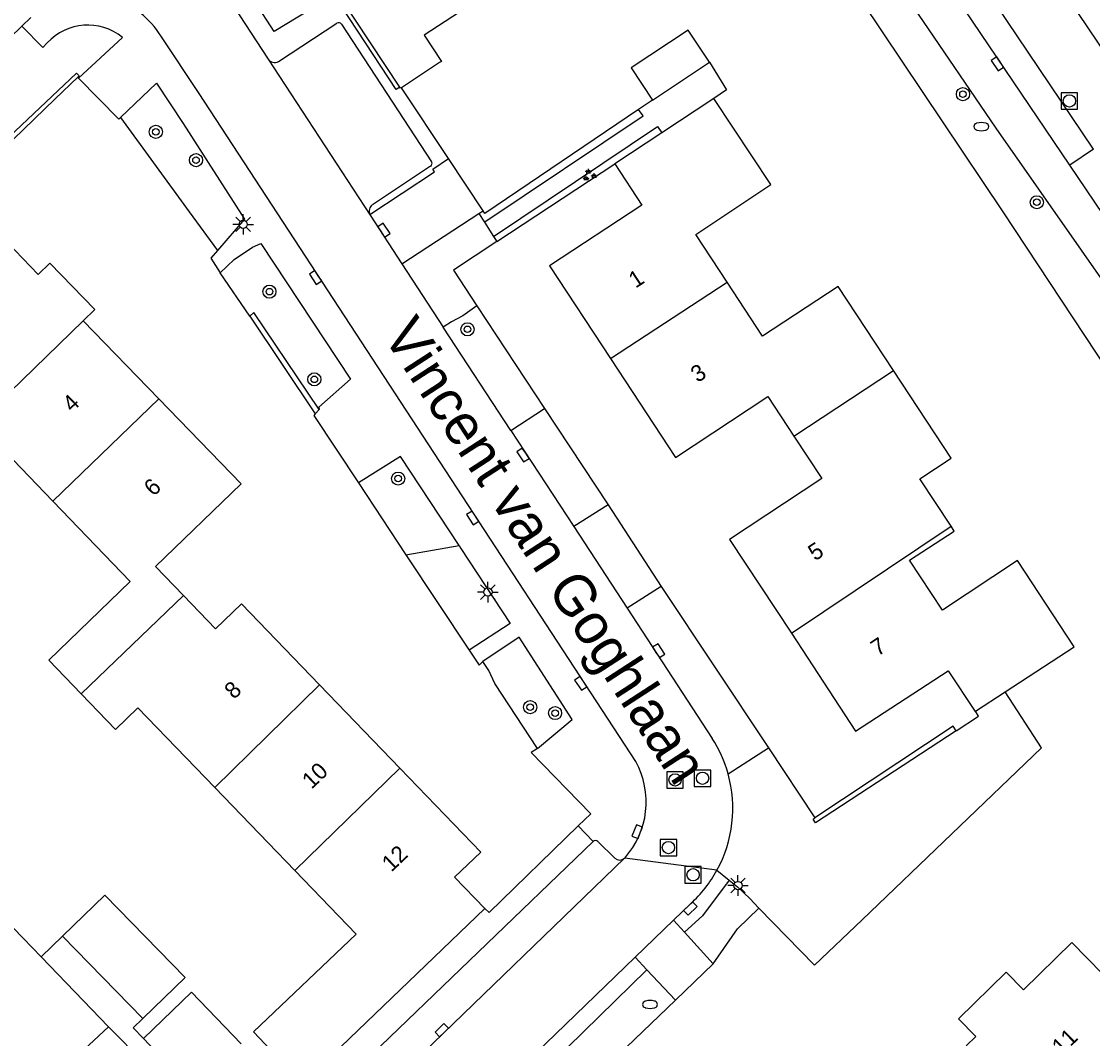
# Model space of a CAD drawing. Extents: x 136000 to 138005, y 398500 to 400500.
# Drawn here: x 137820.8 to 137886.1, y 399263.7 to 399325.7 of the extents above; entities that cross this region are included whole.
import ezdxf

# ---------------------------------------------------------------- set-up
doc = ezdxf.new("R2010")
doc.units = 0
for name, color, linetype in [('gg-afsc-erfafscheiding', 7, 'Continuous'), ('gg-anno-huisnummerreeks BGT', 7, 'Continuous'), ('gg-anno-openbare ruimte label', 7, 'Continuous'), ('gg-bbg-bijgebouw', 7, 'Continuous'), ('gg-bbg-gedigitaliseerde bebouwing', 7, 'Continuous'), ('gg-bbg-gedigitaliseerde bijgebouw', 7, 'Continuous'), ('gg-bbg-hoofdgebouw', 7, 'Continuous'), ('gg-bbg-tussenscheiding', 7, 'Continuous'), ('gg-knt-verharding', 7, 'Continuous'), ('gg-knt-verharding nz', 7, 'Continuous'), ('gt-grn-groengrens', 7, 'Continuous'), ('gt-grn-vlakafsluiter', 7, 'Continuous'), ('gt-grn-weggrens', 7, 'Continuous'), ('gt-symb-boom', 7, 'Continuous'), ('gt-symb-brandkraan', 7, 'Continuous'), ('gt-symb-groenvak', 7, 'Continuous'), ('gt-symb-kolk', 7, 'Continuous'), ('gt-symb-lichtmast', 7, 'Continuous'), ('gt-symb-rioolschacht', 7, 'Continuous')]:
    doc.layers.add(name, color=color, linetype=linetype)

# ---------------------------------------------------------------- blocks, each defined once
blk = doc.blocks.new('gt0-BR')
at = {"layer": 'gt-symb-brandkraan'}
for centre, radius, start, end in [((-0.244, 0), 0.206, 107.56694, 252.43307), ((0.599, -2.664), 3, 106.89205, 107.56694), ((0, -0.691), 0.938, 73.10799, 106.89205), ((-0.599, -2.664), 3, 72.43309, 73.10799), ((0.244, 0), 0.206, 287.56695, 72.43309), ((0.599, 2.664), 3, 252.43307, 253.10797), ((0, 0.691), 0.938, 253.10797, 286.89206), ((-0.599, 2.664), 3, 286.89206, 287.56695)]:
    blk.add_arc(centre, radius, start, end, dxfattribs=at)
blk = doc.blocks.new('gt0-RS')
at = {"layer": 'gt-symb-rioolschacht'}
blk.add_lwpolyline([(-0.5, -0.5), (0.5, -0.5), (0.5, 0.5), (-0.5, 0.5)], close=True, dxfattribs=at)
blk.add_circle((0, 0), 0.375, dxfattribs=at)
blk = doc.blocks.new('gt0-KOLK')
at = {"layer": 'gt-symb-kolk'}
blk.add_lwpolyline([(0, 0), (0.375, 0), (0.375, 0.4), (-0.375, 0.4), (-0.375, 0), (0, 0)], dxfattribs=at)
blk = doc.blocks.new('gt0-LMAST')
at = {"layer": 'gt-symb-lichtmast'}
for p, q in [((-0.182, 0.173), (-0.447, 0.438)), ((-0.005, 0.246), (-0.005, 0.621)), ((0.172, 0.173), (0.437, 0.438)), ((-0.255, -0.004), (-0.63, -0.004)), ((-0.182, -0.181), (-0.447, -0.446)), ((-0.005, -0.254), (-0.005, -0.629)), ((0.437, -0.446), (0.172, -0.181)), ((0.245, -0.004), (0.62, -0.004))]:
    blk.add_line(p, q, dxfattribs=at)
blk.add_circle((-0.005, -0.004), 0.25, dxfattribs=at)
blk = doc.blocks.new('gt0-BOOM')
at = {"layer": 'gt-symb-boom'}
for radius in [0.4, 0.2]:
    blk.add_circle((0, 0), radius, dxfattribs=at)
blk = doc.blocks.new('gt0-GRVAK')
at = {"layer": 'gt-symb-groenvak'}
for p, q in [((-0.11, 0.189), (-0.228, 0.24)), ((-0.182, 0.153), (0.088, 0.153)), ((-0.091, 0.211), (-0.156, 0.322)), ((-0.047, 0.214), (-0.047, 0.393)), ((-0.004, 0.211), (0.061, 0.322)), ((0.015, 0.189), (0.133, 0.24)), ((0.262, -0.052), (0.197, 0.059)), ((0.305, -0.049), (0.305, 0.13)), ((0.349, -0.052), (0.414, 0.059)), ((-0.245, -0.228), (-0.363, -0.177)), ((-0.318, -0.264), (-0.047, -0.264)), ((-0.226, -0.206), (-0.291, -0.095)), ((-0.183, -0.203), (-0.183, -0.024)), ((-0.139, -0.206), (-0.074, -0.095)), ((-0.12, -0.228), (-0.002, -0.177)), ((0.243, -0.074), (0.125, -0.023)), ((0.17, -0.11), (0.441, -0.11)), ((0.368, -0.074), (0.486, -0.023))]:
    blk.add_line(p, q, dxfattribs=at)

msp = doc.modelspace()

# ---------------------------------------------------------------- linework, layer by layer
at = {"layer": 'gg-afsc-erfafscheiding'}
for p, q in [((137846.813, 399317.355), (137843.952, 399321.665)), ((137859.243, 399320.916), (137858.403, 399320.346)), ((137858.403, 399320.346), (137849.042, 399313.996)), ((137848.925, 399314.173), (137846.813, 399317.355)), ((137849.773, 399312.291), (137856.95, 399317.03)), ((137849.042, 399313.996), (137848.925, 399314.173)), ((137823.308, 399269.978), (137822.004, 399268.722)), ((137826.103, 399264.465), (137833.592, 399256.898))]:
    msp.add_line(p, q, dxfattribs=at)
for points in [[(137894.13, 399293.65), (137880.61, 399314.109), (137865.92, 399336.06)], [(137862.734, 399323.217), (137863.765, 399321.542), (137862.98, 399321)], [(137828.232, 399263.742), (137827.611, 399264.387), (137828.2, 399264.954)]]:
    msp.add_lwpolyline(points, dxfattribs=at)
at = {"layer": 'gg-bbg-bijgebouw'}
for p, q in [((137859.243, 399320.916), (137862.734, 399323.217)), ((137831.172, 399266.559), (137828.232, 399263.742)), ((137828.232, 399263.742), (137834.232, 399257.512))]:
    msp.add_line(p, q, dxfattribs=at)
at = {"layer": 'gg-bbg-gedigitaliseerde bebouwing'}
for p, q in [((137818.129, 399301.234), (137822.717, 399296.472)), ((137832.579, 399279.041), (137837.462, 399273.974)), ((137837.462, 399273.974), (137841.189, 399270.106)), ((137820.913, 399269.854), (137822.004, 399268.722)), ((137834.94, 399264.142), (137841.189, 399270.106)), ((137822.004, 399268.722), (137826.103, 399264.465)), ((137837.928, 399261.011), (137834.94, 399264.142))]:
    msp.add_line(p, q, dxfattribs=at)
for points in [[(137850.981, 399328.559), (137845.341, 399324.865), (137846.386, 399323.27), (137846.28, 399323.2)], [(137822.717, 399296.472), (137827.43, 399291.581), (137822.46, 399286.791), (137824.435, 399284.742)], [(137824.435, 399284.742), (137826.524, 399282.574), (137827.898, 399283.898), (137832.579, 399279.041)], [(137819.892, 399263.684), (137816.314, 399267.398), (137817.715, 399268.748), (137813.145, 399273.493), (137815.328, 399275.595), (137820.913, 399269.854)]]:
    msp.add_lwpolyline(points, dxfattribs=at)
at = {"layer": 'gg-bbg-gedigitaliseerde bijgebouw'}
for p, q in [((137828.2, 399264.954), (137823.308, 399269.978)), ((137834.181, 399263.418), (137831.172, 399266.559))]:
    msp.add_line(p, q, dxfattribs=at)
for points in [[(137862.734, 399323.217), (137861.43, 399325.165), (137857.952, 399322.877), (137859.243, 399320.916)], [(137823.308, 399269.978), (137825.884, 399272.486), (137830.775, 399267.463), (137828.2, 399264.954)]]:
    msp.add_lwpolyline(points, dxfattribs=at)
at = {"layer": 'gg-bbg-hoofdgebouw'}
for p, q in [((137843.848, 399321.709), (137840.113, 399327.37)), ((137846.28, 399323.2), (137843.952, 399321.665)), ((137862.98, 399321), (137859.818, 399318.918)), ((137859.818, 399318.918), (137856.95, 399317.03)), ((137824.562, 399307.466), (137829.167, 399302.713)), ((137838.967, 399285.283), (137843.861, 399280.205)), ((137878.937, 399283.678), (137880.748, 399284.862)), ((137849.034, 399271.674), (137837.928, 399261.011))]:
    msp.add_line(p, q, dxfattribs=at)
for points in [[(137843.952, 399321.665), (137843.9, 399321.63), (137843.848, 399321.709)], [(137863.803, 399309.813), (137861.89, 399312.73), (137866.46, 399315.77), (137862.98, 399321)], [(137856.95, 399317.03), (137858.6, 399314.52), (137852.98, 399310.82), (137856.697, 399305.167)], [(137817.87, 399311.2), (137819.46, 399312.73), (137821.819, 399310.295)], [(137821.819, 399310.295), (137822.53, 399310.984), (137825.273, 399308.155), (137824.562, 399307.466)], [(137873.929, 399304.434), (137870.56, 399309.56), (137865.95, 399306.54), (137863.803, 399309.813)], [(137856.697, 399305.167), (137860.66, 399299.14), (137866.28, 399302.85), (137867.868, 399300.441)], [(137877.44, 399294.948), (137875.54, 399297.84), (137877.44, 399299.09), (137873.929, 399304.434)], [(137829.167, 399302.713), (137834.18, 399297.54), (137828.97, 399292.49), (137830.676, 399290.728)], [(137867.868, 399300.441), (137869.57, 399297.86), (137863.95, 399294.15), (137867.712, 399288.429)], [(137880.748, 399284.862), (137884.95, 399287.61), (137881.5, 399292.86), (137876.93, 399289.83), (137874.92, 399292.88), (137877.63, 399294.66), (137877.44, 399294.948)], [(137830.676, 399290.728), (137832.63, 399288.71), (137834.2, 399290.23), (137838.967, 399285.283)], [(137867.712, 399288.429), (137871.63, 399282.47), (137877.26, 399286.15), (137878.91, 399283.66), (137878.937, 399283.678)], [(137843.861, 399280.205), (137848.79, 399275.09), (137847.19, 399273.57), (137849.034, 399271.674)], [(137884.8, 399269.6), (137881.85, 399266.71), (137880.8, 399267.781), (137877.906, 399264.945), (137878.956, 399263.874), (137878.37, 399263.3), (137880.473, 399261.16), (137878.047, 399258.777), (137882.946, 399253.791)], [(137884.8, 399269.6), (137890.4, 399263.87), (137883.99, 399257.58)], [(137829.06, 399256.71), (137823.739, 399262.235), (137826.103, 399264.465)]]:
    msp.add_lwpolyline(points, dxfattribs=at)
at = {"layer": 'gg-bbg-tussenscheiding'}
for p, q in [((137856.697, 399305.167), (137863.803, 399309.813)), ((137824.562, 399307.466), (137818.129, 399301.234)), ((137867.868, 399300.441), (137873.929, 399304.434)), ((137822.717, 399296.472), (137829.167, 399302.713)), ((137867.712, 399288.429), (137877.44, 399294.948)), ((137824.435, 399284.742), (137830.676, 399290.728)), ((137832.579, 399279.041), (137838.967, 399285.283)), ((137837.462, 399273.974), (137843.861, 399280.205))]:
    msp.add_line(p, q, dxfattribs=at)
at = {"layer": 'gg-knt-verharding'}
for p, q in [((137884.676, 399316.95), (137863.391, 399348.483)), ((137831.335, 399330.302), (137835.831, 399323.403)), ((137820.824, 399325.419), (137821.37, 399325.945)), ((137813.62, 399318.471), (137820.824, 399325.419)), ((137836.455, 399323.261), (137840.025, 399325.602)), ((137840.307, 399325.533), (137845.792, 399317.153)), ((137826.958, 399324.733), (137824.281, 399322.257)), ((137824.228, 399322.311), (137824.281, 399322.257)), ((137826.84, 399319.847), (137831.03, 399314.112)), ((137845.724, 399316.878), (137842.181, 399314.532)), ((137842.03, 399313.95), (137842.053, 399313.908)), ((137843.987, 399310.94), (137848.675, 399314.01)), ((137848.675, 399314.01), (137848.925, 399314.173)), ((137848.675, 399314.01), (137849.016, 399313.476)), ((137842.053, 399313.908), (137843.987, 399310.94)), ((137849.016, 399313.476), (137849.569, 399312.61)), ((137849.569, 399312.61), (137849.773, 399312.291)), ((137832.746, 399311.759), (137832.332, 399311.279)), ((137843.987, 399310.94), (137846.504, 399307.076)), ((137838.944, 399302.072), (137834.955, 399307.983)), ((137850.622, 399300.78), (137846.504, 399307.076)), ((137838.944, 399302.072), (137838.704, 399301.8)), ((137850.622, 399300.78), (137854.451, 399294.926)), ((137841.337, 399297.588), (137844.224, 399293.2)), ((137856.554, 399296.248), (137854.451, 399294.926)), ((137856.554, 399296.248), (137859.773, 399291.281)), ((137854.451, 399294.926), (137857.703, 399289.954)), ((137859.773, 399291.281), (137857.703, 399289.954)), ((137857.703, 399289.954), (137862.892, 399282.02)), ((137848.913, 399286.72), (137848.69, 399286.479)), ((137863.857, 399279.872), (137866.314, 399281.454)), ((137855.641, 399275.752), (137839.016, 399259.763)), ((137856.963, 399274.734), (137855.921, 399275.754)), ((137857.543, 399274.724), (137857.56, 399274.741)), ((137863.178, 399273.991), (137863.93, 399273.383)), ((137861.581, 399271.962), (137860.533, 399270.951)), ((137860.533, 399270.951), (137858.197, 399268.697)), ((137861.205, 399270.216), (137860.533, 399270.951)), ((137862.956, 399268.302), (137861.205, 399270.216)), ((137858.197, 399268.697), (137848.145, 399258.998)), ((137858.908, 399267.935), (137858.197, 399268.697)), ((137862.956, 399268.302), (137860.646, 399266.071)), ((137860.646, 399266.071), (137858.908, 399267.935))]:
    msp.add_line(p, q, dxfattribs=at)
for points in [[(137889.332, 399320.067), (137856.477, 399368.818), (137852.265, 399375.233), (137850.168, 399378.522)], [(137886.131, 399317.925), (137854.395, 399365.038), (137849.254, 399372.874), (137847.011, 399376.421)], [(137843.848, 399321.709), (137843.625, 399321.563), (137839.848, 399327.329), (137836.209, 399325.089), (137835.036, 399326.887), (137835.122, 399326.926), (137833.26, 399329.785), (137833.418, 399329.909), (137832.701, 399331.04), (137832.862, 399331.129)], [(137820.824, 399325.419), (137822.098, 399324.12), (137822.374, 399324.395)], [(137858.228, 399280.625), (137831.629, 399321.324), (137829.286, 399324.828)], [(137824.228, 399322.311), (137822.855, 399320.981), (137817.07, 399315.406), (137814.416, 399312.857)], [(137824.281, 399322.257), (137826.738, 399319.749), (137826.84, 399319.847)], [(137826.84, 399319.847), (137829.039, 399321.948), (137830.657, 399319.486), (137834.389, 399313.668), (137832.746, 399311.759)], [(137849.016, 399313.476), (137849.032, 399313.487), (137858.673, 399319.949), (137858.403, 399320.346)], [(137849.569, 399312.61), (137859.558, 399319.314), (137859.818, 399318.918)], [(137842.03, 399313.95), (137845.965, 399316.547), (137845.861, 399316.695), (137846.813, 399317.355)], [(137906.181, 399284.953), (137890.22, 399308.737), (137884.676, 399316.95)], [(137832.918, 399310.391), (137833.766, 399311.205), (137834.88, 399311.946), (137835.388, 399312.182), (137840.841, 399303.917), (137838.919, 399302.205), (137838.944, 399302.072)], [(137849.773, 399312.291), (137847.136, 399310.544), (137848.558, 399308.374)], [(137848.558, 399308.374), (137847.686, 399307.765), (137847, 399307.398), (137846.504, 399307.076)], [(137838.704, 399301.8), (137838.611, 399301.695), (137841.337, 399297.588)], [(137847.466, 399293.772), (137843.889, 399299.209), (137841.337, 399297.588)], [(137847.466, 399293.772), (137847.582, 399293.596), (137850.575, 399289.017), (137848.086, 399287.395)], [(137852.245, 399281.415), (137854.358, 399283.183), (137851.134, 399288.189), (137848.913, 399286.72)], [(137865.736, 399271.692), (137869.115, 399268.216), (137872.017, 399270.98), (137882.959, 399281.451), (137880.748, 399284.862)], [(137877.752, 399282.497), (137879.124, 399283.391), (137878.937, 399283.678)], [(137877.752, 399282.497), (137877.572, 399282.768), (137869.149, 399277.181)], [(137877.752, 399282.497), (137869.178, 399276.888), (137869.04, 399277.109), (137869.149, 399277.181)], [(137852.245, 399281.415), (137851.865, 399281.169), (137855.49, 399277.44), (137854.724, 399276.695)], [(137854.724, 399276.695), (137849.29, 399271.411), (137849.034, 399271.674)], [(137863.93, 399273.383), (137864.433, 399272.975), (137865.177, 399272.266), (137865.736, 399271.692)]]:
    msp.add_lwpolyline(points, dxfattribs=at)
for centre, radius, start, end in [((137824.397, 399321.745), 5.78, 32.23895, 50.66301), ((137824.845, 399322.137), 3.347, 50.85543, 137.57868), ((137840.128, 399325.412), 0.216, 34.03998, 118.46192), ((137836.224, 399323.688), 0.486, 215.97143, 298.38829), ((137845.621, 399317.049), 0.2, 301.01102, 31.21082), ((137842.449, 399314.152), 0.465, 125.22097, 205.68962), ((137856.245, 399277.743), 7.904, 15.62579, 32.7587), ((137853.759, 399278.152), 5.107, 318.09138, 28.95471), ((137856.293, 399277.766), 7.852, 331.26641, 15.56156), ((137855.782, 399275.595), 0.211, 48.94261, 131.87588), ((137857.258, 399275.037), 0.423, 225.75036, 312.27411), ((137856.286, 399277.772), 7.861, 312.34131, 331.24703)]:
    msp.add_arc(centre, radius, start, end, dxfattribs=at)
at = {"layer": 'gg-knt-verharding nz'}
for p, q in [((137835.831, 399323.403), (137842.053, 399313.908)), ((137857.543, 399274.724), (137839.995, 399257.78))]:
    msp.add_line(p, q, dxfattribs=at)
at = {"layer": 'gt-grn-groengrens'}
for p, q in [((137831.03, 399314.112), (137832.746, 399311.759)), ((137834.718, 399307.747), (137832.918, 399310.391)), ((137848.558, 399308.374), (137852.674, 399302.133)), ((137834.955, 399307.983), (137834.718, 399307.747)), ((137834.718, 399307.747), (137838.704, 399301.8)), ((137850.622, 399300.78), (137852.674, 399302.133)), ((137852.674, 399302.133), (137856.554, 399296.248)), ((137844.224, 399293.2), (137847.466, 399293.772)), ((137844.224, 399293.2), (137848.086, 399287.395)), ((137859.773, 399291.281), (137866.314, 399281.454)), ((137858.908, 399267.935), (137848.915, 399258.18)), ((137860.646, 399266.071), (137850.564, 399256.429))]:
    msp.add_line(p, q, dxfattribs=at)
for points in [[(137909.701, 399276.375), (137902.428, 399286.454), (137899.289, 399290.555), (137893.337, 399300.416), (137880.183, 399319.211), (137870.73, 399333.106), (137861.717, 399347.323)], [(137814.194, 399313.086), (137815.977, 399314.772), (137816.287, 399315.135), (137824.149, 399322.562), (137824.315, 399322.395), (137824.228, 399322.311)], [(137852.245, 399281.415), (137849.653, 399285.363), (137849.27, 399286.166), (137848.913, 399286.72)], [(137863.93, 399273.383), (137862.304, 399271.221), (137861.205, 399270.216)], [(137862.956, 399268.302), (137864.425, 399270.418), (137865.736, 399271.692)]]:
    msp.add_lwpolyline(points, dxfattribs=at)
at = {"layer": 'gt-grn-vlakafsluiter'}
for p, q in [((137832.332, 399311.279), (137832.918, 399310.391)), ((137848.086, 399287.395), (137848.69, 399286.479)), ((137866.314, 399281.454), (137869.149, 399277.181))]:
    msp.add_line(p, q, dxfattribs=at)
at = {"layer": 'gt-grn-weggrens'}
for p, q in [((137886.131, 399317.925), (137884.676, 399316.95)), ((137855.641, 399275.752), (137854.724, 399276.695)), ((137863.178, 399273.991), (137857.56, 399274.741))]:
    msp.add_line(p, q, dxfattribs=at)

# ---------------------------------------------------------------- block references
at = {"layer": 'gt-symb-boom'}
for p in [(137878.168, 399321.273), (137828.993, 399318.977), (137831.437, 399317.257), (137882.668, 399314.689), (137835.91, 399309.243), (137847.98, 399306.95), (137838.647, 399303.9), (137843.755, 399297.855), (137851.794, 399283.932), (137853.317, 399283.571)]:
    msp.add_blockref('gt0-BOOM', p, dxfattribs=at)
at = {"layer": 'gt-symb-brandkraan'}
for p in [(137879.288, 399319.297), (137859.102, 399265.82)]:
    msp.add_blockref('gt0-BR', p, dxfattribs=at)
at = {"layer": 'gt-symb-groenvak'}
msp.add_blockref('gt0-GRVAK', (137855.392, 399316.33), dxfattribs=at)
at = {"layer": 'gt-symb-kolk'}
for p, rotation in [((137880.435, 399323.237), 124.01015234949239), ((137842.719, 399312.885), -56.862794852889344), ((137838.89, 399310.215), 123.1663015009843), ((137851.525, 399299.399), 123.18422684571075), ((137848.464, 399295.565), 123.16630150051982), ((137859.463, 399287.262), -56.81577315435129), ((137855.049, 399285.489), 123.1663015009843), ((137858.506, 399276.269), 68.58820899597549), ((137861.418, 399271.805), -136.0215019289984), ((137846.551, 399264.111), 44.001320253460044)]:
    msp.add_blockref('gt0-KOLK', p, dxfattribs=dict(at, rotation=rotation))
at = {"layer": 'gt-symb-lichtmast'}
for p in [(137834.315, 399313.346), (137849.228, 399290.945), (137864.462, 399273.066)]:
    msp.add_blockref('gt0-LMAST', p, dxfattribs=at)
at = {"layer": 'gt-symb-rioolschacht'}
for p in [(137884.652, 399320.861), (137862.3, 399279.601), (137860.626, 399279.498), (137860.225, 399275.378), (137861.723, 399273.717)]:
    msp.add_blockref('gt0-RS', p, dxfattribs=at)

# ---------------------------------------------------------------- texts
at = {"layer": 'gg-anno-huisnummerreeks BGT'}
for s, rotation, p in [('1', 33.3, (137858.221, 399309.421)), ('3', 33.3, (137862.002, 399303.671)), ('4', 44.1, (137823.891, 399301.852)), ('6', 44.1, (137828.854, 399296.73)), ('5', 33.3, (137869.154, 399292.807)), ('7', 33.3, (137872.973, 399287)), ('8', 43.9, (137833.754, 399284.369)), ('10', 43.9, (137838.485, 399278.899)), ('12', 43.9, (137843.349, 399273.852)), ('11', 44.4, (137884.179, 399262.692))]:
    msp.add_text(s, height=1, rotation=rotation, dxfattribs=at).set_placement(p)
at = {"layer": 'gg-anno-openbare ruimte label'}
msp.add_text('Vincent van Goghlaan', height=2.5, rotation=303, dxfattribs=at).set_placement((137842.762, 399306.598))

doc.saveas('drawing.dxf')
